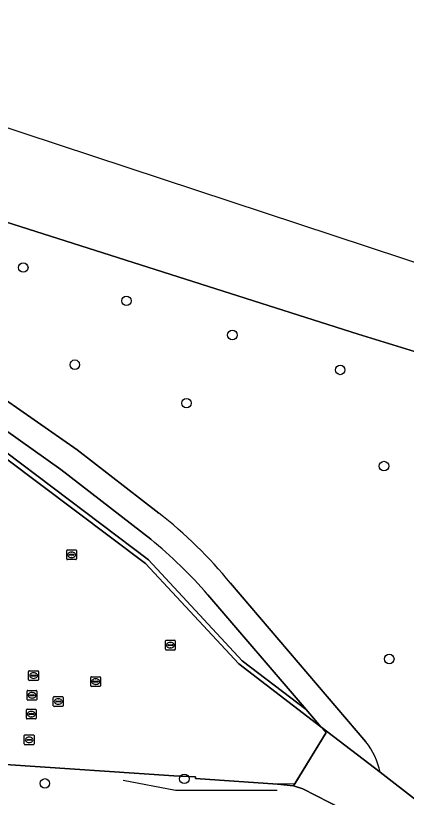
# Model space of a CAD drawing. Extents: x 161848 to 162726, y 385382 to 386521.
# Drawn here: x 162501.1 to 162541, y 385534.3 to 385614.3 of the extents above; entities that cross this region are included whole.
import ezdxf

# ---------------------------------------------------------------- set-up
doc = ezdxf.new("R2010")
doc.units = 0
for name, color, linetype in [('IMGEO_Boom', 7, 'Continuous'), ('IMGEO_Erf', 7, 'Continuous'), ('IMGEO_Groenvoorziening', 7, 'Continuous'), ('IMGEO_Hek', 7, 'Continuous'), ('IMGEO_Kolk', 7, 'Continuous'), ('IMGEO_Rijbaan_lokaal_open', 7, 'Continuous'), ('IMGEO_Rioolput', 7, 'Continuous'), ('IMGEO_Voetpad_halfverhard', 7, 'Continuous'), ('IMGEO_Waterloop', 7, 'Continuous')]:
    doc.layers.add(name, color=color, linetype=linetype)

msp = doc.modelspace()

# ---------------------------------------------------------------- linework, layer by layer
at = {"layer": 'IMGEO_Boom'}
for centre in [(162501.831, 385588.557), (162512.39, 385585.149), (162523.228, 385581.65), (162507.11, 385578.613), (162534.257, 385578.082), (162518.533, 385574.678), (162538.736, 385568.238), (162539.273, 385548.501), (162504.044, 385535.768), (162518.315, 385536.234)]:
    msp.add_circle(centre, 0.489, dxfattribs=at)
at = {"layer": 'IMGEO_Erf'}
msp.add_lwpolyline([(162514.355, 385558.257), (162500, 385569.063), (162495.945, 385572.115), (162482.269, 385573.711), (162481.733, 385569.299), (162481.251, 385569.355), (162481.738, 385573.234), (162474.208, 385574.206), (162473.75, 385570.233), (162473.235, 385570.298), (162470.42, 385570.607), (162468.348, 385539.899), (162500, 385537.687), (162517.253, 385536.548), (162519.465, 385536.436), (162519.453, 385536.254), (162527.852, 385535.679), (162529.486, 385535.512), (162532.816, 385540.973), (162532.399, 385541.463), (162532.267, 385541.564), (162523.898, 385547.988)], close=True, dxfattribs=at)
at = {"layer": 'IMGEO_Groenvoorziening'}
for points in [[(162538.336, 385536.905), (162542.165, 385533.965), (162550.631, 385529.653), (162550.849, 385530.067), (162553.164, 385534.631), (162561.257, 385550.045), (162560.63, 385550.448), (162542.29, 385562.253), (162548.505, 385577.924), (162536.104, 385581.739), (162500, 385593.238), (162479.406, 385599.797), (162476.971, 385587.253), (162484.254, 385584.283), (162487.85, 385582.497), (162493.782, 385579.117), (162500, 385575.013), (162507.332, 385569.904), (162515.688, 385563.43)], [(162535.739, 385532.489), (162530.442, 385535.198), (162529.486, 385535.512), (162527.852, 385535.679), (162519.453, 385536.254), (162519.465, 385536.436), (162517.253, 385536.548), (162500, 385537.687), (162468.348, 385539.899), (162467.702, 385539.907), (162470.326, 385575.657), (162495.135, 385573.373), (162495.217, 385574.984), (162490.808, 385577.806), (162487.175, 385579.819), (162483.437, 385581.678), (162479.604, 385583.332), (162459.643, 385590.86), (162457.863, 385565.85), (162457.472, 385560.354), (162455.419, 385531.5)], [(162514.873, 385560.752), (162505.669, 385567.877), (162500, 385571.923), (162495.217, 385574.984), (162495.135, 385573.373), (162500, 385569.702), (162514.642, 385558.655), (162524.216, 385548.303), (162530.769, 385543.318), (162520.722, 385555.082)], [(162523.023, 385556.247), (162536.879, 385540.025)]]:
    msp.add_lwpolyline(points, dxfattribs=at)
msp.add_lwpolyline([(162470.326, 385575.657), (162467.702, 385539.907), (162468.348, 385539.899), (162470.42, 385570.607), (162473.235, 385570.298), (162473.757, 385574.81), (162482.269, 385573.711), (162495.945, 385572.115), (162500, 385569.063), (162514.355, 385558.257), (162523.898, 385547.988), (162532.267, 385541.564), (162530.769, 385543.318), (162524.216, 385548.303), (162514.642, 385558.655), (162500, 385569.702), (162495.135, 385573.373)], close=True, dxfattribs=at)
for centre, radius, start, end in [((162488.933, 385528.772), 43.783, 38.86701, 52.3327), ((162482.74, 385521.753), 50.532, 41.26698, 50.51358), ((162531.451, 385535.59), 7.01, 10.81336, 39.25058)]:
    msp.add_arc(centre, radius, start, end, dxfattribs=at)
at = {"layer": 'IMGEO_Hek'}
for points in [[(162532.399, 385541.463), (162532.816, 385540.973), (162529.62, 385535.732), (162527.852, 385535.679)], [(162527.824, 385535.026), (162517.42, 385535.035), (162512.065, 385536.07)]]:
    msp.add_lwpolyline(points, dxfattribs=at)
at = {"layer": 'IMGEO_Kolk'}
for p, q in [((162506.278, 385558.741), (162506.278, 385559.593)), ((162506.353, 385559.667), (162507.205, 385559.667)), ((162506.537, 385559.161), (162506.537, 385559.173)), ((162506.58, 385559.21), (162506.978, 385559.21)), ((162506.766, 385559.447), (162506.791, 385559.447)), ((162507.021, 385559.173), (162507.021, 385559.161)), ((162507.279, 385559.593), (162507.279, 385558.741)), ((162507.205, 385558.667), (162506.353, 385558.667)), ((162506.975, 385559.124), (162506.577, 385559.124)), ((162506.789, 385558.887), (162506.764, 385558.887)), ((162516.454, 385550.416), (162517.306, 385550.416)), ((162516.379, 385549.49), (162516.379, 385550.342)), ((162516.638, 385549.91), (162516.638, 385549.922)), ((162517.076, 385549.873), (162516.678, 385549.873)), ((162516.681, 385549.959), (162517.079, 385549.959)), ((162516.89, 385549.636), (162516.865, 385549.636)), ((162516.867, 385550.196), (162516.892, 385550.196)), ((162517.122, 385549.922), (162517.122, 385549.91)), ((162517.38, 385550.342), (162517.38, 385549.49)), ((162517.306, 385549.416), (162516.454, 385549.416)), ((162508.736, 385545.758), (162508.736, 385546.61)), ((162508.811, 385546.684), (162509.663, 385546.684)), ((162509.224, 385546.464), (162509.249, 385546.464)), ((162509.737, 385546.61), (162509.737, 385545.758)), ((162509.663, 385545.684), (162508.811, 385545.684)), ((162508.995, 385546.178), (162508.995, 385546.19)), ((162509.433, 385546.141), (162509.035, 385546.141)), ((162509.038, 385546.227), (162509.436, 385546.227)), ((162509.247, 385545.904), (162509.222, 385545.904)), ((162509.479, 385546.19), (162509.479, 385546.178)), ((162504.909, 385543.722), (162504.909, 385544.574)), ((162504.984, 385544.648), (162505.836, 385544.648)), ((162505.168, 385544.142), (162505.168, 385544.154)), ((162505.606, 385544.105), (162505.208, 385544.105)), ((162505.211, 385544.191), (162505.609, 385544.191)), ((162505.397, 385544.428), (162505.422, 385544.428)), ((162505.652, 385544.154), (162505.652, 385544.142)), ((162505.91, 385544.574), (162505.91, 385543.722)), ((162505.836, 385543.648), (162504.984, 385543.648)), ((162505.42, 385543.868), (162505.395, 385543.868))]:
    msp.add_line(p, q, dxfattribs=at)
for points in [[(162506.278, 385558.741), (162506.278, 385559.593)], [(162506.353, 385559.667), (162507.205, 385559.667)], [(162507.279, 385559.593), (162507.279, 385558.741)], [(162507.205, 385558.667), (162506.353, 385558.667)], [(162516.454, 385550.416), (162517.306, 385550.416)], [(162516.379, 385549.49), (162516.379, 385550.342)], [(162517.38, 385550.342), (162517.38, 385549.49)], [(162517.306, 385549.416), (162516.454, 385549.416)], [(162508.736, 385545.758), (162508.736, 385546.61)], [(162508.811, 385546.684), (162509.663, 385546.684)], [(162509.737, 385546.61), (162509.737, 385545.758)], [(162509.663, 385545.684), (162508.811, 385545.684)], [(162504.909, 385543.722), (162504.909, 385544.574)], [(162504.984, 385544.648), (162505.836, 385544.648)], [(162505.91, 385544.574), (162505.91, 385543.722)], [(162505.836, 385543.648), (162504.984, 385543.648)]]:
    msp.add_lwpolyline(points, dxfattribs=at)
for centre, radius, start, end in [((162506.355, 385559.591), 0.0765, 91.55205, 178.44795), ((162506.355, 385559.591), 0.0765, 91.55205, 178.44795), ((162506.577, 385559.17), 0.0403, 85.87752, 175.75265), ((162506.982, 385559.172), 0.0386, 1.73085, 96.63898), ((162507.203, 385559.591), 0.0765, 1.55205, 88.44795), ((162507.203, 385559.591), 0.0765, 1.55205, 88.44795), ((162506.355, 385558.743), 0.0765, 181.55205, 268.44795), ((162506.355, 385558.743), 0.0765, 181.55205, 268.44795), ((162506.574, 385559.16), 0.0366, 178.93798, 274.71019), ((162506.978, 385559.167), 0.043, 264.86636, 352.45326), ((162507.203, 385558.743), 0.0765, 271.55205, 358.44795), ((162507.203, 385558.743), 0.0765, 271.55205, 358.44795), ((162516.456, 385550.34), 0.0765, 91.55205, 178.44795), ((162516.456, 385550.34), 0.0765, 91.55205, 178.44795), ((162517.304, 385550.34), 0.0765, 1.55205, 88.44795), ((162517.304, 385550.34), 0.0765, 1.55205, 88.44795), ((162516.678, 385549.919), 0.0403, 85.87752, 175.75265), ((162516.675, 385549.909), 0.0366, 178.93798, 274.71019), ((162517.079, 385549.916), 0.043, 264.86636, 352.45326), ((162517.083, 385549.921), 0.0386, 1.73085, 96.63898), ((162516.456, 385549.492), 0.0765, 181.55205, 268.44795), ((162516.456, 385549.492), 0.0765, 181.55205, 268.44795), ((162517.304, 385549.492), 0.0765, 271.55205, 358.44795), ((162517.304, 385549.492), 0.0765, 271.55205, 358.44795), ((162508.813, 385546.608), 0.0765, 91.55205, 178.44795), ((162508.813, 385546.608), 0.0765, 91.55205, 178.44795), ((162509.661, 385546.608), 0.0765, 1.55205, 88.44795), ((162509.661, 385546.608), 0.0765, 1.55205, 88.44795), ((162508.813, 385545.76), 0.0765, 181.55205, 268.44795), ((162508.813, 385545.76), 0.0765, 181.55205, 268.44795), ((162509.035, 385546.187), 0.0403, 85.87752, 175.75265), ((162509.032, 385546.177), 0.0366, 178.93798, 274.71019), ((162509.436, 385546.184), 0.043, 264.86636, 352.45326), ((162509.44, 385546.189), 0.0386, 1.73085, 96.63898), ((162509.661, 385545.76), 0.0765, 271.55205, 358.44795), ((162509.661, 385545.76), 0.0765, 271.55205, 358.44795), ((162504.986, 385544.572), 0.0765, 91.55205, 178.44795), ((162504.986, 385544.572), 0.0765, 91.55205, 178.44795), ((162505.208, 385544.151), 0.0403, 85.87752, 175.75265), ((162505.205, 385544.141), 0.0366, 178.93798, 274.71019), ((162505.609, 385544.148), 0.043, 264.86636, 352.45326), ((162505.613, 385544.153), 0.0386, 1.73085, 96.63898), ((162505.834, 385544.572), 0.0765, 1.55205, 88.44795), ((162505.834, 385544.572), 0.0765, 1.55205, 88.44795), ((162504.986, 385543.724), 0.0765, 181.55205, 268.44795), ((162504.986, 385543.724), 0.0765, 181.55205, 268.44795), ((162505.834, 385543.724), 0.0765, 271.55205, 358.44795), ((162505.834, 385543.724), 0.0765, 271.55205, 358.44795)]:
    msp.add_arc(centre, radius, start, end, dxfattribs=at)
for centre, major_axis, ratio, start_param, end_param in [((162506.765, 385559.167), (-0.387, 0.002), 0.722429, 4.712389, 7.853982), ((162506.79, 385559.167), (-0.39, 0.002), 0.717154, 1.570796, 4.712389), ((162516.866, 385549.916), (-0.387, 0.002), 0.722429, 4.712389, 7.853982), ((162516.891, 385549.916), (-0.39, 0.002), 0.717154, 1.570796, 4.712389), ((162509.223, 385546.184), (-0.387, 0.002), 0.722429, 4.712389, 7.853982), ((162509.248, 385546.184), (-0.39, 0.002), 0.717154, 1.570796, 4.712389), ((162505.396, 385544.148), (-0.387, 0.002), 0.722429, 4.712389, 7.853982), ((162505.421, 385544.148), (-0.39, 0.002), 0.717154, 1.570796, 4.712389)]:
    msp.add_ellipse(centre, major_axis=major_axis, ratio=ratio, start_param=start_param, end_param=end_param, dxfattribs=at)
at = {"layer": 'IMGEO_Rijbaan_lokaal_open'}
msp.add_lwpolyline([(162542.165, 385533.965), (162538.336, 385536.905), (162532.399, 385541.463), (162532.816, 385540.973), (162529.486, 385535.512), (162530.442, 385535.198), (162535.739, 385532.489), (162535.745, 385532.486), (162543.152, 385528.698), (162548.65, 385525.885), (162548.714, 385526.011), (162550.631, 385529.653)], close=True, dxfattribs=at)
at = {"layer": 'IMGEO_Rioolput'}
for p, q in [((162502.384, 385546.373), (162502.384, 385547.225)), ((162502.459, 385547.299), (162503.311, 385547.299)), ((162503.385, 385547.225), (162503.385, 385546.373)), ((162502.643, 385546.793), (162502.643, 385546.805)), ((162503.081, 385546.756), (162502.683, 385546.756)), ((162502.686, 385546.842), (162503.084, 385546.842)), ((162502.895, 385546.519), (162502.87, 385546.519)), ((162502.872, 385547.079), (162502.897, 385547.079)), ((162503.127, 385546.805), (162503.127, 385546.793)), ((162503.311, 385546.299), (162502.459, 385546.299)), ((162502.219, 385544.358), (162502.219, 385545.21)), ((162502.294, 385545.284), (162503.146, 385545.284)), ((162502.478, 385544.778), (162502.478, 385544.79)), ((162502.521, 385544.827), (162502.919, 385544.827)), ((162502.707, 385545.064), (162502.732, 385545.064)), ((162502.962, 385544.79), (162502.962, 385544.778)), ((162503.22, 385545.21), (162503.22, 385544.358)), ((162503.146, 385544.284), (162502.294, 385544.284)), ((162502.916, 385544.741), (162502.518, 385544.741)), ((162502.73, 385544.504), (162502.705, 385544.504)), ((162502.155, 385542.438), (162502.155, 385543.29)), ((162502.23, 385543.364), (162503.082, 385543.364)), ((162503.156, 385543.29), (162503.156, 385542.438)), ((162503.082, 385542.364), (162502.23, 385542.364)), ((162502.414, 385542.858), (162502.414, 385542.87)), ((162502.852, 385542.821), (162502.454, 385542.821)), ((162502.457, 385542.907), (162502.855, 385542.907)), ((162502.666, 385542.584), (162502.641, 385542.584)), ((162502.643, 385543.144), (162502.668, 385543.144)), ((162502.898, 385542.87), (162502.898, 385542.858)), ((162501.938, 385539.803), (162501.938, 385540.655)), ((162502.013, 385540.729), (162502.865, 385540.729)), ((162502.197, 385540.223), (162502.197, 385540.235)), ((162502.635, 385540.186), (162502.237, 385540.186)), ((162502.24, 385540.272), (162502.638, 385540.272)), ((162502.426, 385540.509), (162502.451, 385540.509)), ((162502.681, 385540.235), (162502.681, 385540.223)), ((162502.939, 385540.655), (162502.939, 385539.803)), ((162502.865, 385539.729), (162502.013, 385539.729)), ((162502.449, 385539.949), (162502.424, 385539.949))]:
    msp.add_line(p, q, dxfattribs=at)
for points in [[(162502.384, 385546.373), (162502.384, 385547.225)], [(162502.459, 385547.299), (162503.311, 385547.299)], [(162503.385, 385547.225), (162503.385, 385546.373)], [(162503.311, 385546.299), (162502.459, 385546.299)], [(162502.219, 385544.358), (162502.219, 385545.21)], [(162502.294, 385545.284), (162503.146, 385545.284)], [(162503.22, 385545.21), (162503.22, 385544.358)], [(162503.146, 385544.284), (162502.294, 385544.284)], [(162502.155, 385542.438), (162502.155, 385543.29)], [(162502.23, 385543.364), (162503.082, 385543.364)], [(162503.156, 385543.29), (162503.156, 385542.438)], [(162503.082, 385542.364), (162502.23, 385542.364)], [(162501.938, 385539.803), (162501.938, 385540.655)], [(162502.013, 385540.729), (162502.865, 385540.729)], [(162502.939, 385540.655), (162502.939, 385539.803)], [(162502.865, 385539.729), (162502.013, 385539.729)]]:
    msp.add_lwpolyline(points, dxfattribs=at)
for centre, radius, start, end in [((162502.461, 385547.223), 0.0765, 91.55205, 178.44795), ((162502.461, 385547.223), 0.0765, 91.55205, 178.44795), ((162503.309, 385547.223), 0.0765, 1.55205, 88.44795), ((162503.309, 385547.223), 0.0765, 1.55205, 88.44795), ((162502.461, 385546.375), 0.0765, 181.55205, 268.44795), ((162502.461, 385546.375), 0.0765, 181.55205, 268.44795), ((162502.683, 385546.802), 0.0403, 85.87752, 175.75265), ((162502.68, 385546.792), 0.0366, 178.93798, 274.71019), ((162503.084, 385546.799), 0.043, 264.86636, 352.45326), ((162503.088, 385546.804), 0.0386, 1.73085, 96.63898), ((162503.309, 385546.375), 0.0765, 271.55205, 358.44795), ((162503.309, 385546.375), 0.0765, 271.55205, 358.44795), ((162502.296, 385545.208), 0.0765, 91.55205, 178.44795), ((162502.296, 385545.208), 0.0765, 91.55205, 178.44795), ((162502.518, 385544.787), 0.0403, 85.87752, 175.75265), ((162502.515, 385544.777), 0.0366, 178.93798, 274.71019), ((162502.919, 385544.784), 0.043, 264.86636, 352.45326), ((162502.923, 385544.789), 0.0386, 1.73085, 96.63898), ((162503.144, 385545.208), 0.0765, 1.55205, 88.44795), ((162503.144, 385545.208), 0.0765, 1.55205, 88.44795), ((162502.296, 385544.36), 0.0765, 181.55205, 268.44795), ((162502.296, 385544.36), 0.0765, 181.55205, 268.44795), ((162503.144, 385544.36), 0.0765, 271.55205, 358.44795), ((162503.144, 385544.36), 0.0765, 271.55205, 358.44795), ((162502.232, 385543.288), 0.0765, 91.55205, 178.44795), ((162502.232, 385543.288), 0.0765, 91.55205, 178.44795), ((162503.08, 385543.288), 0.0765, 1.55205, 88.44795), ((162503.08, 385543.288), 0.0765, 1.55205, 88.44795), ((162502.232, 385542.44), 0.0765, 181.55205, 268.44795), ((162502.232, 385542.44), 0.0765, 181.55205, 268.44795), ((162502.454, 385542.867), 0.0403, 85.87752, 175.75265), ((162502.451, 385542.857), 0.0366, 178.93798, 274.71019), ((162502.855, 385542.864), 0.043, 264.86636, 352.45326), ((162502.859, 385542.869), 0.0386, 1.73085, 96.63898), ((162503.08, 385542.44), 0.0765, 271.55205, 358.44795), ((162503.08, 385542.44), 0.0765, 271.55205, 358.44795), ((162502.015, 385540.653), 0.0765, 91.55205, 178.44795), ((162502.015, 385540.653), 0.0765, 91.55205, 178.44795), ((162502.237, 385540.232), 0.0403, 85.87752, 175.75265), ((162502.234, 385540.222), 0.0366, 178.93798, 274.71019), ((162502.638, 385540.229), 0.043, 264.86636, 352.45326), ((162502.642, 385540.234), 0.0386, 1.73085, 96.63898), ((162502.863, 385540.653), 0.0765, 1.55205, 88.44795), ((162502.863, 385540.653), 0.0765, 1.55205, 88.44795), ((162502.015, 385539.805), 0.0765, 181.55205, 268.44795), ((162502.015, 385539.805), 0.0765, 181.55205, 268.44795), ((162502.863, 385539.805), 0.0765, 271.55205, 358.44795), ((162502.863, 385539.805), 0.0765, 271.55205, 358.44795)]:
    msp.add_arc(centre, radius, start, end, dxfattribs=at)
for centre, major_axis, ratio, start_param, end_param in [((162502.871, 385546.799), (-0.387, 0.002), 0.722429, 4.712389, 7.853982), ((162502.896, 385546.799), (-0.39, 0.002), 0.717154, 1.570796, 4.712389), ((162502.706, 385544.784), (-0.387, 0.002), 0.722429, 4.712389, 7.853982), ((162502.731, 385544.784), (-0.39, 0.002), 0.717154, 1.570796, 4.712389), ((162502.642, 385542.864), (-0.387, 0.002), 0.722429, 4.712389, 7.853982), ((162502.667, 385542.864), (-0.39, 0.002), 0.717154, 1.570796, 4.712389), ((162502.425, 385540.229), (-0.387, 0.002), 0.722429, 4.712389, 7.853982), ((162502.45, 385540.229), (-0.39, 0.002), 0.717154, 1.570796, 4.712389)]:
    msp.add_ellipse(centre, major_axis=major_axis, ratio=ratio, start_param=start_param, end_param=end_param, dxfattribs=at)
at = {"layer": 'IMGEO_Voetpad_halfverhard'}
for points in [[(162515.688, 385563.43), (162507.332, 385569.904), (162500, 385575.013), (162493.782, 385579.117), (162487.85, 385582.497), (162484.254, 385584.283), (162476.971, 385587.253), (162456.716, 385594.689)], [(162456.232, 385592.147), (162459.643, 385590.86), (162479.604, 385583.332), (162483.437, 385581.678), (162487.175, 385579.819), (162490.808, 385577.806), (162495.217, 385574.984), (162500, 385571.923), (162505.669, 385567.877), (162514.873, 385560.752)], [(162536.879, 385540.025), (162523.023, 385556.247)], [(162520.722, 385555.082), (162530.769, 385543.318), (162532.267, 385541.564), (162532.399, 385541.463), (162538.336, 385536.905)]]:
    msp.add_lwpolyline(points, dxfattribs=at)
for centre, radius, start, end in [((162488.933, 385528.772), 43.783, 38.86701, 52.3327), ((162482.74, 385521.753), 50.532, 41.26698, 50.51358), ((162531.451, 385535.59), 7.01, 10.81336, 39.25058)]:
    msp.add_arc(centre, radius, start, end, dxfattribs=at)
at = {"layer": 'IMGEO_Waterloop'}
msp.add_lwpolyline([(162572.379, 385579.002), (162470.166, 385612.732), (162460.073, 385614.335), (162460.073, 385614.334), (162459.478, 385606.083), (162479.406, 385599.797), (162500, 385593.238), (162536.104, 385581.739), (162548.505, 385577.924), (162555.426, 385575.795), (162568.469, 385571.393)], close=True, dxfattribs=at)

doc.saveas('drawing.dxf')
